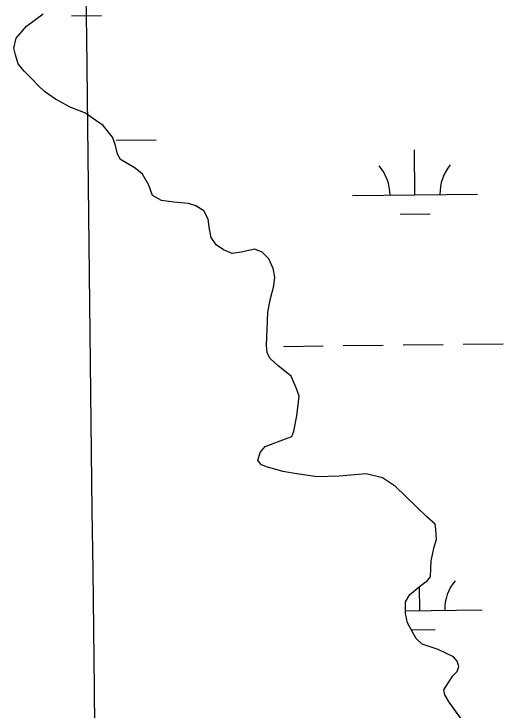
# Model space of a CAD drawing. Extents: x 3684037 to 3722149, y 433263 to 459021.
# Drawn here: x 3714452 to 3714844, y 455822 to 456379 of the extents above; entities that cross this region are included whole.
import ezdxf

# ---------------------------------------------------------------- set-up
doc = ezdxf.new("R2010")
doc.units = 0
for name, color, linetype in [('V-GRID-MAJR', 7, 'Continuous'), ('V-TOPO-SHOR', 7, 'Continuous'), ('V-WETL-SWMP', 7, 'Continuous')]:
    doc.layers.add(name, color=color, linetype=linetype)

msp = doc.modelspace()

# ---------------------------------------------------------------- linework, layer by layer
at = {"layer": 'V-GRID-MAJR'}
msp.add_spline([(3714717.7800000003, 438985.321), (3714645.519, 445043.8), (3714573.235, 451104.20900000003), (3714500.951, 457164.625), (3714500.9280000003, 457166.547)], degree=3, dxfattribs=at)
at = {"layer": 'V-TOPO-SHOR'}
for points in [[(3714649.522, 456027.835), (3714653.642, 456032.515), (3714671.853, 456039.495), (3714674.79, 456040.658), (3714676.561, 456044.75800000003), (3714678.949, 456057.068), (3714680.762, 456072.902), (3714678.435, 456079.363), (3714674.36, 456088.761), (3714663.829, 456097.011), (3714657.394, 456102.897), (3714655.063, 456107.599), (3714654.4960000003, 456113.466), (3714655.756, 456139.86100000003), (3714657.5500000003, 456149.826), (3714660.517, 456160.963), (3714661.128, 456168), (3714659.9790000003, 456175.043), (3714656.483, 456182.683), (3714651.221, 456187.979), (3714645.362, 456190.344), (3714634.2090000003, 456188.034), (3714627.166, 456186.88300000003), (3714620.137, 456189.84), (3714614.284, 456193.967), (3714610.196, 456199.847), (3714609.045, 456206.302), (3714607.898, 456214.51900000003), (3714604.398, 456220.984), (3714597.9590000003, 456225.11100000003), (3714592.1, 456226.891), (3714580.3710000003, 456228.101), (3714570.401, 456229.30700000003), (3714563.377, 456233.438), (3714560.47, 456241.661), (3714555.219, 456250.477), (3714549.3680000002, 456255.19), (3714537.66, 456262.268), (3714535.327, 456266.38), (3714533.59, 456273.425), (3714531.2660000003, 456279.887), (3714523.67, 456289.297), (3714517.8170000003, 456293.422), (3714509.623, 456299.316), (3714497.3200000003, 456304.049), (3714485.608, 456310.541), (3714476.828, 456316.43700000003), (3714471.5670000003, 456321.734), (3714466.889, 456326.442), (3714460.4560000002, 456332.916), (3714455.7830000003, 456338.797), (3714453.46, 456345.84500000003), (3714452.3030000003, 456351.128), (3714454.091, 456359.335), (3714462.3340000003, 456368.694), (3714475.859, 456378.623)], [(3714823.577, 455796.718), (3714800.801, 455827.885), (3714797.299, 455833.76300000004), (3714796.728, 455837.871), (3714800.267, 455843.724), (3714803.804, 455848.994), (3714807.3340000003, 455852.50200000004), (3714808.52, 455856.602), (3714807.363, 455860.71400000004), (3714804.441, 455864.243), (3714792.14, 455870.15), (3714779.248, 455874.299), (3714774.5700000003, 455879.007), (3714772.236, 455882.534), (3714767.572, 455891.348), (3714765.838, 455898.981), (3714765.8680000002, 455908.367), (3714769.407, 455914.223), (3714778.228, 455921.233), (3714783.522, 455925.321), (3714785.877, 455928.245), (3714786.506, 455941.15), (3714788.89, 455952.289), (3714790.67, 455958.148), (3714790.111, 455966.363), (3714789.537, 455970.473), (3714783.102, 455976.359), (3714757.957, 456000.492), (3714747.4220000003, 456007.568), (3714734.526, 456010.542), (3714712.815, 456008.854), (3714695.215, 456008.326), (3714678.798, 456010.726), (3714667.657, 456012.522), (3714661.21, 456014.304), (3714655.348, 456016.08400000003), (3714650.662, 456017.857), (3714647.74, 456021.38800000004), (3714649.522, 456027.835)]]:
    msp.add_lwpolyline(points, dxfattribs=at)
at = {"layer": 'V-WETL-SWMP'}
for p, q in [((3714462.333848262, 456368.6939356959), (3714475.858844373, 456378.62193404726)), ((3714498.3884990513, 456377.19015959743), (3714522.386871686, 456377.4694144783)), ((3714454.090850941, 456359.33493683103), (3714462.3338482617, 456368.69393569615)), ((3714452.3038520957, 456351.1279373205), (3714454.090850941, 456359.33493683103)), ((3714453.459852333, 456345.8449374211), (3714452.3038520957, 456351.1279373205)), ((3714455.7828524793, 456338.7979374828), (3714453.459852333, 456345.8449374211)), ((3714460.456852, 456332.91593728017), (3714455.7828524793, 456338.7979374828)), ((3714466.888851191, 456326.4419369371), (3714460.456852, 456332.91593728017)), ((3714471.565850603, 456321.7339366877), (3714466.888851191, 456326.4419369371)), ((3714476.827849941, 456316.4369364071), (3714471.565850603, 456321.7339366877)), ((3714485.6078485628, 456310.54093582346), (3714476.827849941, 456316.4369364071)), ((3714497.3198465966, 456304.0499349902), (3714485.6078485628, 456310.54093582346)), ((3714509.6228443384, 456299.31693403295), (3714497.3198465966, 456304.0499349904)), ((3714517.8168430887, 456293.4229335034), (3714509.6228443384, 456299.31693403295)), ((3714523.6688421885, 456289.2979331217), (3714517.8168430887, 456293.4229335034)), ((3714531.2648413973, 456279.8869327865), (3714523.668842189, 456289.2979331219)), ((3714533.5898414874, 456273.42593282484), (3714531.2648413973, 456279.8869327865)), ((3714534.1417363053, 456277.598430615), (3714566.139566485, 456277.9707704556)), ((3714535.326841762, 456266.38093294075), (3714533.5898414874, 456273.42593282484)), ((3714537.659841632, 456262.26693288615), (3714535.326841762, 456266.38093294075)), ((3714773.5097871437, 456233.9506726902), (3714773.090901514, 456269.94823492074)), ((3714549.3688397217, 456255.18893207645), (3714537.659841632, 456262.26693288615)), ((3714555.219838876, 456250.4769317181), (3714549.3688397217, 456255.18893207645)), ((3714560.469838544, 456241.65993157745), (3714555.219838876, 456250.4769317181)), ((3714563.375838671, 456233.4379316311), (3714560.469838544, 456241.65993157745)), ((3714570.4018375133, 456229.30793114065), (3714563.375838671, 456233.4379316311)), ((3714723.5131774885, 456233.3688916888), (3714823.5063968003, 456234.53245369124)), ((3714580.370835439, 456228.10193026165), (3714570.4018375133, 456229.3079311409)), ((3714592.099832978, 456226.8899292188), (3714580.370835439, 456228.10193026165)), ((3714597.959831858, 456225.1109287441), (3714592.099832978, 456226.8899292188)), ((3714604.3988308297, 456220.983928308), (3714597.959831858, 456225.1109287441)), ((3714607.897830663, 456214.51892823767), (3714604.3988308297, 456220.983928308)), ((3714761.6901514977, 456218.38109017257), (3714785.688524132, 456218.6603450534)), ((3714609.0438311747, 456206.30292845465), (3714607.897830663, 456214.51892823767)), ((3714610.195831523, 456199.845928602), (3714609.0438311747, 456206.30292845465)), ((3714614.282831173, 456193.9659284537), (3714610.195831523, 456199.845928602)), ((3714620.1358302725, 456189.840928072), (3714614.2828311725, 456193.9659284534)), ((3714627.165829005, 456186.8839275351), (3714620.1358302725, 456189.8409280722)), ((3714634.2088273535, 456188.03392683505), (3714627.165829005, 456186.8839275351)), ((3714645.3628246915, 456190.3439257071), (3714634.2088273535, 456188.03392683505)), ((3714651.2208236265, 456187.97892525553), (3714645.3628246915, 456190.3439257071)), ((3714656.482822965, 456182.68192497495), (3714651.2208236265, 456187.97892525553)), ((3714659.9778229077, 456175.0439249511), (3714656.482822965, 456182.68192497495)), ((3714661.1278233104, 456168.00092512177), (3714659.9778229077, 456175.0439249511)), ((3714660.5178240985, 456160.9629254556), (3714661.1278233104, 456168.00092512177)), ((3714657.5488257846, 456149.8269261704), (3714660.5178240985, 456160.9629254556)), ((3714655.7558271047, 456139.8599267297), (3714657.5488257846, 456149.8269261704)), ((3714654.495829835, 456113.4659278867), (3714655.7558271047, 456139.8599267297)), ((3714655.0628302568, 456107.5979280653), (3714654.495829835, 456113.4659278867)), ((3714668.070143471, 456112.64460720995), (3714700.0679736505, 456113.0169470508)), ((3714716.0668887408, 456113.203116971), (3714748.0647189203, 456113.57545681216)), ((3714764.0636340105, 456113.7616267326), (3714796.06146419, 456114.1339665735)), ((3714812.0603792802, 456114.3201364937), (3714844.0582094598, 456114.6924763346)), ((3714657.393830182, 456102.89692803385), (3714655.0628302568, 456107.5979280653)), ((3714663.827829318, 456097.0099276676), (3714657.393830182, 456102.89692803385)), ((3714674.359827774, 456088.7619270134), (3714663.827829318, 456097.0099276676)), ((3714678.435827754, 456079.3629270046), (3714674.359827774, 456088.7619270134)), ((3714680.7608278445, 456072.901927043), (3714678.435827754, 456079.3629270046)), ((3714678.9488297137, 456057.0689278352), (3714680.7608278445, 456072.901927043)), ((3714676.561831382, 456044.75792854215), (3714678.9488297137, 456057.0689278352)), ((3714674.7888321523, 456040.65792886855), (3714676.561831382, 456044.75792854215)), ((3714653.6428375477, 456032.51393115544), (3714671.851832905, 456039.49392918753)), ((3714671.851832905, 456039.49392918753), (3714674.7888321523, 456040.65792886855)), ((3714649.5208388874, 456027.8349317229), (3714653.6428375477, 456032.51393115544)), ((3714647.739839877, 456021.38793214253), (3714649.5208388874, 456027.8349317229)), ((3714650.6618395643, 456017.85793200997), (3714647.739839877, 456021.38793214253)), ((3714655.3488387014, 456016.0829316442), (3714650.6618395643, 456017.85793200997)), ((3714661.2098375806, 456014.30393116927), (3714655.3488387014, 456016.082931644)), ((3714667.6568363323, 456012.52293063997), (3714661.2098375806, 456014.30393116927)), ((3714678.7968340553, 456010.7259296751), (3714667.6568363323, 456012.52293063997)), ((3714695.2138306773, 456008.32592824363), (3714678.7968340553, 456010.7259296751)), ((3714734.525821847, 456010.54292450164), (3714712.814826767, 456008.8549265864)), ((3714747.421819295, 456007.5679234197), (3714734.525821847, 456010.5429245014)), ((3714712.814826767, 456008.8549265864), (3714695.2138306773, 456008.32592824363)), ((3714757.9578176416, 456000.492922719), (3714747.421819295, 456007.5679234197)), ((3714783.1028143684, 455976.35892133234), (3714757.9578176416, 456000.492922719)), ((3714789.5368135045, 455970.47192096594), (3714783.1028143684, 455976.35892133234)), ((3714790.109813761, 455966.3629210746), (3714789.5368135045, 455970.47192096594)), ((3714790.669814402, 455958.1489213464), (3714790.109813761, 455966.3629210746)), ((3714788.8898153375, 455952.2879217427), (3714790.669814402, 455958.1489213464)), ((3714786.506816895, 455941.1499224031), (3714788.8898153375, 455952.2879217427)), ((3714785.877818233, 455928.24592297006), (3714786.5068168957, 455941.1499224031)), ((3714783.521819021, 455925.32092330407), (3714785.877818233, 455928.24592297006)), ((3714769.40682315, 455914.2219250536), (3714778.228820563, 455921.2319239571)), ((3714777.3806976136, 455901.2982000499), (3714777.1586342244, 455920.38154906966)), ((3714778.228820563, 455921.2319239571), (3714783.521819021, 455925.32092330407)), ((3714765.8678244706, 455908.36692561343), (3714769.40682315, 455914.2219250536)), ((3714765.83682535, 455898.9809259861), (3714765.8678244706, 455908.36692561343)), ((3714767.571825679, 455891.34892612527), (3714765.83682535, 455898.9809259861)), ((3714765.8440352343, 455901.1639547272), (3714827.3773072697, 455901.87998105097)), ((3714772.2358254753, 455882.533926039), (3714767.571825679, 455891.34892612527)), ((3714770.5150197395, 455885.78626381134), (3714789.559434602, 455886.00787241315)), ((3714774.570825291, 455879.006925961), (3714772.2358254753, 455882.533926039)), ((3714779.2478247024, 455874.29792571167), (3714774.570825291, 455879.006925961)), ((3714792.13982226, 455870.1499246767), (3714779.2478247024, 455874.2979257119)), ((3714804.439820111, 455864.2429237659), (3714792.13982226, 455870.1499246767)), ((3714807.361819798, 455860.7139236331), (3714804.439820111, 455864.2429237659)), ((3714808.5208199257, 455856.6029236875), (3714807.361819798, 455860.7139236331)), ((3714807.3348205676, 455852.50092395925), (3714808.5208199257, 455856.6029236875)), ((3714800.2658229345, 455843.72492496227), (3714803.802821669, 455848.99292442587)), ((3714803.802821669, 455848.99292442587), (3714807.3348205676, 455852.50092395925)), ((3714796.726824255, 455837.86992552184), (3714800.2658229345, 455843.72492496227)), ((3714797.299824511, 455833.76192563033), (3714796.726824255, 455837.86992552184)), ((3714800.800824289, 455827.88392553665), (3714797.299824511, 455833.76192563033)), ((3714823.5768221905, 455796.7179246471), (3714800.800824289, 455827.88392553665))]:
    msp.add_line(p, q, dxfattribs=at)
for centre, radius, start, end in [((3714718.2650722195, 456233.78265790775), 35.24628790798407, 359.894866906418, 41.43852523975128), ((3714828.743452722, 456235.0682295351), 35.24628790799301, 139.89486404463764, 181.43852237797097), ((3714832.6143631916, 455902.41575689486), 35.24628790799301, 139.89486404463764, 181.43852237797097)]:
    msp.add_arc(centre, radius, start, end, dxfattribs=at)

doc.saveas('drawing.dxf')
